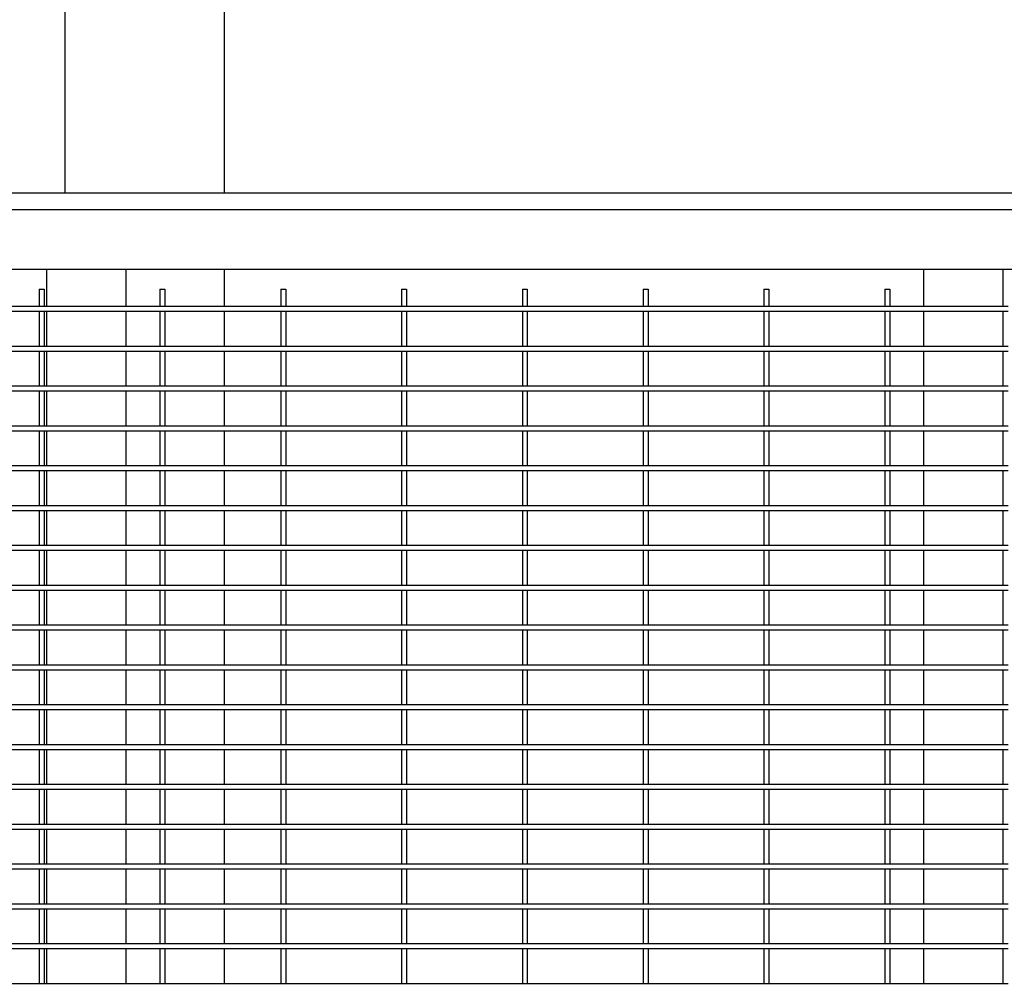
# Model space of a CAD drawing. Header units: inches. Extents: x 24 to 1128, y -94 to 748.
# Tile 502 of 546: x 646 to 671, y 541 to 565. Entities that reach past the tile are written whole.
import ezdxf

# ---------------------------------------------------------------- set-up
doc = ezdxf.new("R2010")
doc.units = ezdxf.units.IN
doc.header["$LTSCALE"] = 32
doc.header["$MEASUREMENT"] = 0
doc.layers.add('Dimension (ANSI)', color=7, linetype='Continuous', lineweight=25)
doc.layers.add('Visible (ANSI)', color=7, linetype='Continuous', lineweight=30)
doc.styles.add('Note Text (ANSI)', font='tahoma.ttf')
doc.dimstyles.new('Architectural (ANSI)', dxfattribs={"dimscale": 32, "dimtxt": 0.125, "dimasz": 0.098425, "dimexe": 0.125, "dimexo": 0.0625, "dimgap": 0.031496, "dimtad": 0, "dimtih": 1, "dimtoh": 1, "dimdec": 4, "dimrnd": 1e-08, "dimzin": 3, "dimdsep": 46, "dimlunit": 4, "dimtxsty": 'Note Text (ANSI)', "dimcen": 0.09, "dimdle": 0.393701, "dimclrd": 256, "dimclre": 256, "dimclrt": 256, "dimadec": 0, "dimazin": 3, "dimtfac": 0.96, "dimtofl": 0, "dimtmove": 0, "dimatfit": 3, "dimfxl": 1, "dimfrac": 2, "dimtolj": 1, "dimtzin": 12, "dimlwd": -1, "dimlwe": -1, "dimarcsym": 0})

# ---------------------------------------------------------------- blocks, each defined once
blk = doc.blocks.new('*D15')
at = {"layer": 'Defpoints', "color": 0, "transparency": 16777216}
for p in [(692.915, 562.239), (493.915, 496.383), (692.915, 464.957)]:
    blk.add_point(p, dxfattribs=at)
at = {"layer": 'Dimension (ANSI)', "transparency": 16777216}
for p, q in [((692.915, 560.239), (692.915, 460.957)), ((493.915, 494.383), (493.915, 460.957)), ((497.065, 464.957), (578.675, 464.957)), ((689.766, 464.957), (594.155, 464.957))]:
    blk.add_line(p, q, dxfattribs=at)
for points in [[(497.065, 465.481), (497.065, 464.432), (493.915, 464.957)], [(689.766, 465.481), (689.766, 464.432), (692.915, 464.957)]]:
    blk.add_solid(points, dxfattribs=at)
at = {"layer": 'Dimension (ANSI)', "transparency": 16777216, "insert": (579.683, 467.036), "char_height": 4, "attachment_point": 1, "style": 'Note Text (ANSI)'}
blk.add_mtext('\\A1;16\'-7"', dxfattribs=at)

msp = doc.modelspace()

# ---------------------------------------------------------------- linework, layer by layer
at = {"layer": 'Visible (ANSI)'}
for p, q in [((647.41529, 598.05891), (647.41529, 560.69882)), ((651.41529, 560.69882), (651.41529, 598.05891)), ((626.53529, 560.69882), (691.37529, 560.69882)), ((626.95529, 560.27882), (690.95529, 560.27882)), ((628.45529, 558.77882), (689.45529, 558.77882)), ((646.95529, 558.77882), (646.95529, 557.84132)), ((646.95529, 558.77882), (646.95529, 557.84132)), ((648.95529, 557.84132), (648.95529, 558.77882)), ((651.41529, 557.84132), (651.41529, 558.77882)), ((668.95529, 558.77882), (668.95529, 557.84132)), ((670.95529, 557.84132), (670.95529, 558.77882)), ((670.95529, 557.84132), (670.95529, 558.77882)), ((646.76779, 558.27882), (646.89279, 558.27882)), ((646.76779, 558.27882), (646.76779, 557.84132)), ((646.89279, 558.27882), (646.89279, 557.84132)), ((649.79904, 558.27882), (649.92404, 558.27882)), ((649.79904, 558.27882), (649.79904, 557.84132)), ((649.92404, 558.27882), (649.92404, 557.84132)), ((652.83029, 558.27882), (652.95529, 558.27882)), ((652.83029, 558.27882), (652.83029, 557.84132)), ((652.95529, 558.27882), (652.95529, 557.84132)), ((655.86154, 558.27882), (655.98654, 558.27882)), ((655.86154, 558.27882), (655.86154, 557.84132)), ((655.98654, 558.27882), (655.98654, 557.84132)), ((658.89279, 558.27882), (659.01779, 558.27882)), ((658.89279, 558.27882), (658.89279, 557.84132)), ((659.01779, 558.27882), (659.01779, 557.84132)), ((661.92404, 558.27882), (662.04904, 558.27882)), ((661.92404, 558.27882), (661.92404, 557.84132)), ((662.04904, 558.27882), (662.04904, 557.84132)), ((664.95529, 558.27882), (665.08029, 558.27882)), ((664.95529, 558.27882), (664.95529, 557.84132)), ((665.08029, 558.27882), (665.08029, 557.84132)), ((667.98654, 558.27882), (668.11154, 558.27882)), ((667.98654, 558.27882), (667.98654, 557.84132)), ((668.11154, 558.27882), (668.11154, 557.84132)), ((646.83029, 557.84132), (643.79904, 557.84132)), ((646.83029, 557.71632), (643.79904, 557.71632)), ((646.76779, 557.71632), (646.76779, 556.84132)), ((649.86154, 557.84132), (646.83029, 557.84132)), ((649.86154, 557.71632), (646.83029, 557.71632)), ((646.89279, 557.71632), (646.89279, 556.84132)), ((646.95529, 557.71632), (646.95529, 556.84132)), ((646.95529, 557.71632), (646.95529, 556.84132)), ((648.95529, 556.84132), (648.95529, 557.71632)), ((649.79904, 557.71632), (649.79904, 556.84132)), ((652.89279, 557.84132), (649.86154, 557.84132)), ((652.89279, 557.71632), (649.86154, 557.71632)), ((649.92404, 557.71632), (649.92404, 556.84132)), ((651.41529, 556.84132), (651.41529, 557.71632)), ((652.83029, 557.71632), (652.83029, 556.84132)), ((655.92404, 557.84132), (652.89279, 557.84132)), ((655.92404, 557.71632), (652.89279, 557.71632)), ((652.95529, 557.71632), (652.95529, 556.84132)), ((655.86154, 557.71632), (655.86154, 556.84132)), ((658.95529, 557.84132), (655.92404, 557.84132)), ((658.95529, 557.71632), (655.92404, 557.71632)), ((655.98654, 557.71632), (655.98654, 556.84132)), ((658.89279, 557.71632), (658.89279, 556.84132)), ((661.98654, 557.84132), (658.95529, 557.84132)), ((661.98654, 557.71632), (658.95529, 557.71632)), ((659.01779, 557.71632), (659.01779, 556.84132)), ((661.92404, 557.71632), (661.92404, 556.84132)), ((665.01779, 557.84132), (661.98654, 557.84132)), ((665.01779, 557.71632), (661.98654, 557.71632)), ((662.04904, 557.71632), (662.04904, 556.84132)), ((664.95529, 557.71632), (664.95529, 556.84132)), ((668.04904, 557.84132), (665.01779, 557.84132)), ((668.04904, 557.71632), (665.01779, 557.71632)), ((665.08029, 557.71632), (665.08029, 556.84132)), ((667.98654, 557.71632), (667.98654, 556.84132)), ((671.08029, 557.84132), (668.04904, 557.84132)), ((671.08029, 557.71632), (668.04904, 557.71632)), ((668.11154, 557.71632), (668.11154, 556.84132)), ((668.95529, 557.71632), (668.95529, 556.84132)), ((670.95529, 556.84132), (670.95529, 557.71632)), ((670.95529, 556.84132), (670.95529, 557.71632)), ((646.83029, 556.84132), (643.79904, 556.84132)), ((646.83029, 556.71632), (643.79904, 556.71632)), ((646.76779, 556.71632), (646.76779, 555.84132)), ((649.86154, 556.84132), (646.83029, 556.84132)), ((649.86154, 556.71632), (646.83029, 556.71632)), ((646.89279, 556.71632), (646.89279, 555.84132)), ((646.95529, 556.71632), (646.95529, 555.84132)), ((646.95529, 556.71632), (646.95529, 555.84132)), ((648.95529, 555.84132), (648.95529, 556.71632)), ((649.79904, 556.71632), (649.79904, 555.84132)), ((652.89279, 556.84132), (649.86154, 556.84132)), ((652.89279, 556.71632), (649.86154, 556.71632)), ((649.92404, 556.71632), (649.92404, 555.84132)), ((651.41529, 555.84132), (651.41529, 556.71632)), ((652.83029, 556.71632), (652.83029, 555.84132)), ((655.92404, 556.84132), (652.89279, 556.84132)), ((655.92404, 556.71632), (652.89279, 556.71632)), ((652.95529, 556.71632), (652.95529, 555.84132)), ((655.86154, 556.71632), (655.86154, 555.84132)), ((658.95529, 556.84132), (655.92404, 556.84132)), ((658.95529, 556.71632), (655.92404, 556.71632)), ((655.98654, 556.71632), (655.98654, 555.84132)), ((658.89279, 556.71632), (658.89279, 555.84132)), ((661.98654, 556.84132), (658.95529, 556.84132)), ((661.98654, 556.71632), (658.95529, 556.71632)), ((659.01779, 556.71632), (659.01779, 555.84132)), ((661.92404, 556.71632), (661.92404, 555.84132)), ((665.01779, 556.84132), (661.98654, 556.84132)), ((665.01779, 556.71632), (661.98654, 556.71632)), ((662.04904, 556.71632), (662.04904, 555.84132)), ((664.95529, 556.71632), (664.95529, 555.84132)), ((668.04904, 556.84132), (665.01779, 556.84132)), ((668.04904, 556.71632), (665.01779, 556.71632)), ((665.08029, 556.71632), (665.08029, 555.84132)), ((667.98654, 556.71632), (667.98654, 555.84132)), ((671.08029, 556.84132), (668.04904, 556.84132)), ((671.08029, 556.71632), (668.04904, 556.71632)), ((668.11154, 556.71632), (668.11154, 555.84132)), ((668.95529, 556.71632), (668.95529, 555.84132)), ((670.95529, 555.84132), (670.95529, 556.71632)), ((670.95529, 555.84132), (670.95529, 556.71632)), ((646.83029, 555.84132), (643.79904, 555.84132)), ((646.83029, 555.71632), (643.79904, 555.71632)), ((646.76779, 555.71632), (646.76779, 554.84132)), ((649.86154, 555.84132), (646.83029, 555.84132)), ((649.86154, 555.71632), (646.83029, 555.71632)), ((646.89279, 555.71632), (646.89279, 554.84132)), ((646.95529, 555.71632), (646.95529, 554.84132)), ((646.95529, 555.71632), (646.95529, 554.84132)), ((648.95529, 554.84132), (648.95529, 555.71632)), ((649.79904, 555.71632), (649.79904, 554.84132)), ((652.89279, 555.84132), (649.86154, 555.84132)), ((652.89279, 555.71632), (649.86154, 555.71632)), ((649.92404, 555.71632), (649.92404, 554.84132)), ((651.41529, 554.84132), (651.41529, 555.71632)), ((652.83029, 555.71632), (652.83029, 554.84132)), ((655.92404, 555.84132), (652.89279, 555.84132)), ((655.92404, 555.71632), (652.89279, 555.71632)), ((652.95529, 555.71632), (652.95529, 554.84132)), ((655.86154, 555.71632), (655.86154, 554.84132)), ((658.95529, 555.84132), (655.92404, 555.84132)), ((658.95529, 555.71632), (655.92404, 555.71632)), ((655.98654, 555.71632), (655.98654, 554.84132)), ((658.89279, 555.71632), (658.89279, 554.84132)), ((661.98654, 555.84132), (658.95529, 555.84132)), ((661.98654, 555.71632), (658.95529, 555.71632)), ((659.01779, 555.71632), (659.01779, 554.84132)), ((661.92404, 555.71632), (661.92404, 554.84132)), ((665.01779, 555.84132), (661.98654, 555.84132)), ((665.01779, 555.71632), (661.98654, 555.71632)), ((662.04904, 555.71632), (662.04904, 554.84132)), ((664.95529, 555.71632), (664.95529, 554.84132)), ((668.04904, 555.84132), (665.01779, 555.84132)), ((668.04904, 555.71632), (665.01779, 555.71632)), ((665.08029, 555.71632), (665.08029, 554.84132)), ((667.98654, 555.71632), (667.98654, 554.84132)), ((671.08029, 555.84132), (668.04904, 555.84132)), ((671.08029, 555.71632), (668.04904, 555.71632)), ((668.11154, 555.71632), (668.11154, 554.84132)), ((668.95529, 555.71632), (668.95529, 554.84132)), ((670.95529, 554.84132), (670.95529, 555.71632)), ((670.95529, 554.84132), (670.95529, 555.71632)), ((646.83029, 554.84132), (643.79904, 554.84132)), ((646.83029, 554.71632), (643.79904, 554.71632)), ((646.76779, 554.71632), (646.76779, 553.84132)), ((649.86154, 554.84132), (646.83029, 554.84132)), ((649.86154, 554.71632), (646.83029, 554.71632)), ((646.89279, 554.71632), (646.89279, 553.84132)), ((646.95529, 554.71632), (646.95529, 553.84132)), ((646.95529, 554.71632), (646.95529, 553.84132)), ((648.95529, 553.84132), (648.95529, 554.71632)), ((649.79904, 554.71632), (649.79904, 553.84132)), ((652.89279, 554.84132), (649.86154, 554.84132)), ((652.89279, 554.71632), (649.86154, 554.71632)), ((649.92404, 554.71632), (649.92404, 553.84132)), ((651.41529, 553.84132), (651.41529, 554.71632)), ((652.83029, 554.71632), (652.83029, 553.84132)), ((655.92404, 554.84132), (652.89279, 554.84132)), ((655.92404, 554.71632), (652.89279, 554.71632)), ((652.95529, 554.71632), (652.95529, 553.84132)), ((655.86154, 554.71632), (655.86154, 553.84132)), ((658.95529, 554.84132), (655.92404, 554.84132)), ((658.95529, 554.71632), (655.92404, 554.71632)), ((655.98654, 554.71632), (655.98654, 553.84132)), ((658.89279, 554.71632), (658.89279, 553.84132)), ((661.98654, 554.84132), (658.95529, 554.84132)), ((661.98654, 554.71632), (658.95529, 554.71632)), ((659.01779, 554.71632), (659.01779, 553.84132)), ((661.92404, 554.71632), (661.92404, 553.84132)), ((665.01779, 554.84132), (661.98654, 554.84132)), ((665.01779, 554.71632), (661.98654, 554.71632)), ((662.04904, 554.71632), (662.04904, 553.84132)), ((664.95529, 554.71632), (664.95529, 553.84132)), ((668.04904, 554.84132), (665.01779, 554.84132)), ((668.04904, 554.71632), (665.01779, 554.71632)), ((665.08029, 554.71632), (665.08029, 553.84132)), ((667.98654, 554.71632), (667.98654, 553.84132)), ((671.08029, 554.84132), (668.04904, 554.84132)), ((671.08029, 554.71632), (668.04904, 554.71632)), ((668.11154, 554.71632), (668.11154, 553.84132)), ((668.95529, 554.71632), (668.95529, 553.84132)), ((670.95529, 553.84132), (670.95529, 554.71632)), ((670.95529, 553.84132), (670.95529, 554.71632)), ((646.83029, 553.84132), (643.79904, 553.84132)), ((646.83029, 553.71632), (643.79904, 553.71632)), ((646.76779, 553.71632), (646.76779, 552.84132)), ((649.86154, 553.84132), (646.83029, 553.84132)), ((649.86154, 553.71632), (646.83029, 553.71632)), ((646.89279, 553.71632), (646.89279, 552.84132)), ((646.95529, 553.71632), (646.95529, 552.84132)), ((646.95529, 553.71632), (646.95529, 552.84132)), ((648.95529, 552.84132), (648.95529, 553.71632)), ((649.79904, 553.71632), (649.79904, 552.84132)), ((652.89279, 553.84132), (649.86154, 553.84132)), ((652.89279, 553.71632), (649.86154, 553.71632)), ((649.92404, 553.71632), (649.92404, 552.84132)), ((651.41529, 552.84132), (651.41529, 553.71632)), ((652.83029, 553.71632), (652.83029, 552.84132)), ((655.92404, 553.84132), (652.89279, 553.84132)), ((655.92404, 553.71632), (652.89279, 553.71632)), ((652.95529, 553.71632), (652.95529, 552.84132)), ((655.86154, 553.71632), (655.86154, 552.84132)), ((658.95529, 553.84132), (655.92404, 553.84132)), ((658.95529, 553.71632), (655.92404, 553.71632)), ((655.98654, 553.71632), (655.98654, 552.84132)), ((658.89279, 553.71632), (658.89279, 552.84132)), ((661.98654, 553.84132), (658.95529, 553.84132)), ((661.98654, 553.71632), (658.95529, 553.71632)), ((659.01779, 553.71632), (659.01779, 552.84132)), ((661.92404, 553.71632), (661.92404, 552.84132)), ((665.01779, 553.84132), (661.98654, 553.84132)), ((665.01779, 553.71632), (661.98654, 553.71632)), ((662.04904, 553.71632), (662.04904, 552.84132)), ((664.95529, 553.71632), (664.95529, 552.84132)), ((668.04904, 553.84132), (665.01779, 553.84132)), ((668.04904, 553.71632), (665.01779, 553.71632)), ((665.08029, 553.71632), (665.08029, 552.84132)), ((667.98654, 553.71632), (667.98654, 552.84132)), ((671.08029, 553.84132), (668.04904, 553.84132)), ((671.08029, 553.71632), (668.04904, 553.71632)), ((668.11154, 553.71632), (668.11154, 552.84132)), ((668.95529, 553.71632), (668.95529, 552.84132)), ((670.95529, 552.84132), (670.95529, 553.71632)), ((670.95529, 552.84132), (670.95529, 553.71632)), ((646.83029, 552.84132), (643.79904, 552.84132)), ((646.83029, 552.71632), (643.79904, 552.71632)), ((646.76779, 552.71632), (646.76779, 551.84132)), ((649.86154, 552.84132), (646.83029, 552.84132)), ((649.86154, 552.71632), (646.83029, 552.71632)), ((646.89279, 552.71632), (646.89279, 551.84132)), ((646.95529, 552.71632), (646.95529, 551.84132)), ((646.95529, 552.71632), (646.95529, 551.84132)), ((648.95529, 551.84132), (648.95529, 552.71632)), ((649.79904, 552.71632), (649.79904, 551.84132)), ((652.89279, 552.84132), (649.86154, 552.84132)), ((652.89279, 552.71632), (649.86154, 552.71632)), ((649.92404, 552.71632), (649.92404, 551.84132)), ((651.41529, 551.84132), (651.41529, 552.71632)), ((652.83029, 552.71632), (652.83029, 551.84132)), ((655.92404, 552.84132), (652.89279, 552.84132)), ((655.92404, 552.71632), (652.89279, 552.71632)), ((652.95529, 552.71632), (652.95529, 551.84132)), ((655.86154, 552.71632), (655.86154, 551.84132)), ((658.95529, 552.84132), (655.92404, 552.84132)), ((658.95529, 552.71632), (655.92404, 552.71632)), ((655.98654, 552.71632), (655.98654, 551.84132)), ((658.89279, 552.71632), (658.89279, 551.84132)), ((661.98654, 552.84132), (658.95529, 552.84132)), ((661.98654, 552.71632), (658.95529, 552.71632)), ((659.01779, 552.71632), (659.01779, 551.84132)), ((661.92404, 552.71632), (661.92404, 551.84132)), ((665.01779, 552.84132), (661.98654, 552.84132)), ((665.01779, 552.71632), (661.98654, 552.71632)), ((662.04904, 552.71632), (662.04904, 551.84132)), ((664.95529, 552.71632), (664.95529, 551.84132)), ((668.04904, 552.84132), (665.01779, 552.84132)), ((668.04904, 552.71632), (665.01779, 552.71632)), ((665.08029, 552.71632), (665.08029, 551.84132)), ((667.98654, 552.71632), (667.98654, 551.84132)), ((671.08029, 552.84132), (668.04904, 552.84132)), ((671.08029, 552.71632), (668.04904, 552.71632)), ((668.11154, 552.71632), (668.11154, 551.84132)), ((668.95529, 552.71632), (668.95529, 551.84132)), ((670.95529, 551.84132), (670.95529, 552.71632)), ((670.95529, 551.84132), (670.95529, 552.71632)), ((646.83029, 551.84132), (643.79904, 551.84132)), ((646.83029, 551.71632), (643.79904, 551.71632)), ((646.76779, 551.71632), (646.76779, 550.84132)), ((649.86154, 551.84132), (646.83029, 551.84132)), ((649.86154, 551.71632), (646.83029, 551.71632)), ((646.89279, 551.71632), (646.89279, 550.84132)), ((646.95529, 551.71632), (646.95529, 550.84132)), ((646.95529, 551.71632), (646.95529, 550.84132)), ((648.95529, 550.84132), (648.95529, 551.71632)), ((649.79904, 551.71632), (649.79904, 550.84132)), ((652.89279, 551.84132), (649.86154, 551.84132)), ((652.89279, 551.71632), (649.86154, 551.71632)), ((649.92404, 551.71632), (649.92404, 550.84132)), ((651.41529, 550.84132), (651.41529, 551.71632)), ((652.83029, 551.71632), (652.83029, 550.84132)), ((655.92404, 551.84132), (652.89279, 551.84132)), ((655.92404, 551.71632), (652.89279, 551.71632)), ((652.95529, 551.71632), (652.95529, 550.84132)), ((655.86154, 551.71632), (655.86154, 550.84132)), ((658.95529, 551.84132), (655.92404, 551.84132)), ((658.95529, 551.71632), (655.92404, 551.71632)), ((655.98654, 551.71632), (655.98654, 550.84132)), ((658.89279, 551.71632), (658.89279, 550.84132)), ((661.98654, 551.84132), (658.95529, 551.84132)), ((661.98654, 551.71632), (658.95529, 551.71632)), ((659.01779, 551.71632), (659.01779, 550.84132)), ((661.92404, 551.71632), (661.92404, 550.84132)), ((665.01779, 551.84132), (661.98654, 551.84132)), ((665.01779, 551.71632), (661.98654, 551.71632)), ((662.04904, 551.71632), (662.04904, 550.84132)), ((664.95529, 551.71632), (664.95529, 550.84132)), ((668.04904, 551.84132), (665.01779, 551.84132)), ((668.04904, 551.71632), (665.01779, 551.71632)), ((665.08029, 551.71632), (665.08029, 550.84132)), ((667.98654, 551.71632), (667.98654, 550.84132)), ((671.08029, 551.84132), (668.04904, 551.84132)), ((671.08029, 551.71632), (668.04904, 551.71632)), ((668.11154, 551.71632), (668.11154, 550.84132)), ((668.95529, 551.71632), (668.95529, 550.84132)), ((670.95529, 550.84132), (670.95529, 551.71632)), ((670.95529, 550.84132), (670.95529, 551.71632)), ((646.83029, 550.84132), (643.79904, 550.84132)), ((646.83029, 550.71632), (643.79904, 550.71632)), ((646.76779, 550.71632), (646.76779, 549.84132)), ((649.86154, 550.84132), (646.83029, 550.84132)), ((649.86154, 550.71632), (646.83029, 550.71632)), ((646.89279, 550.71632), (646.89279, 549.84132)), ((646.95529, 550.71632), (646.95529, 549.84132)), ((646.95529, 550.71632), (646.95529, 549.84132)), ((648.95529, 549.84132), (648.95529, 550.71632)), ((649.79904, 550.71632), (649.79904, 549.84132)), ((652.89279, 550.84132), (649.86154, 550.84132)), ((652.89279, 550.71632), (649.86154, 550.71632)), ((649.92404, 550.71632), (649.92404, 549.84132)), ((651.41529, 549.84132), (651.41529, 550.71632)), ((652.83029, 550.71632), (652.83029, 549.84132)), ((655.92404, 550.84132), (652.89279, 550.84132)), ((655.92404, 550.71632), (652.89279, 550.71632)), ((652.95529, 550.71632), (652.95529, 549.84132)), ((655.86154, 550.71632), (655.86154, 549.84132)), ((658.95529, 550.84132), (655.92404, 550.84132)), ((658.95529, 550.71632), (655.92404, 550.71632)), ((655.98654, 550.71632), (655.98654, 549.84132)), ((658.89279, 550.71632), (658.89279, 549.84132)), ((661.98654, 550.84132), (658.95529, 550.84132)), ((661.98654, 550.71632), (658.95529, 550.71632)), ((659.01779, 550.71632), (659.01779, 549.84132)), ((661.92404, 550.71632), (661.92404, 549.84132)), ((665.01779, 550.84132), (661.98654, 550.84132)), ((665.01779, 550.71632), (661.98654, 550.71632)), ((662.04904, 550.71632), (662.04904, 549.84132)), ((664.95529, 550.71632), (664.95529, 549.84132)), ((668.04904, 550.84132), (665.01779, 550.84132)), ((668.04904, 550.71632), (665.01779, 550.71632)), ((665.08029, 550.71632), (665.08029, 549.84132)), ((667.98654, 550.71632), (667.98654, 549.84132)), ((671.08029, 550.84132), (668.04904, 550.84132)), ((671.08029, 550.71632), (668.04904, 550.71632)), ((668.11154, 550.71632), (668.11154, 549.84132)), ((668.95529, 550.71632), (668.95529, 549.84132)), ((670.95529, 549.84132), (670.95529, 550.71632)), ((670.95529, 549.84132), (670.95529, 550.71632)), ((646.83029, 549.84132), (643.79904, 549.84132)), ((649.86154, 549.84132), (646.83029, 549.84132)), ((652.89279, 549.84132), (649.86154, 549.84132)), ((655.92404, 549.84132), (652.89279, 549.84132)), ((658.95529, 549.84132), (655.92404, 549.84132)), ((661.98654, 549.84132), (658.95529, 549.84132)), ((665.01779, 549.84132), (661.98654, 549.84132)), ((668.04904, 549.84132), (665.01779, 549.84132)), ((671.08029, 549.84132), (668.04904, 549.84132)), ((646.83029, 549.71632), (643.79904, 549.71632)), ((646.76779, 549.71632), (646.76779, 548.84132)), ((649.86154, 549.71632), (646.83029, 549.71632)), ((646.89279, 549.71632), (646.89279, 548.84132)), ((646.95529, 549.71632), (646.95529, 548.84132)), ((646.95529, 549.71632), (646.95529, 548.84132)), ((648.95529, 548.84132), (648.95529, 549.71632)), ((649.79904, 549.71632), (649.79904, 548.84132)), ((652.89279, 549.71632), (649.86154, 549.71632)), ((649.92404, 549.71632), (649.92404, 548.84132)), ((651.41529, 548.84132), (651.41529, 549.71632)), ((652.83029, 549.71632), (652.83029, 548.84132)), ((655.92404, 549.71632), (652.89279, 549.71632)), ((652.95529, 549.71632), (652.95529, 548.84132)), ((655.86154, 549.71632), (655.86154, 548.84132)), ((658.95529, 549.71632), (655.92404, 549.71632)), ((655.98654, 549.71632), (655.98654, 548.84132)), ((658.89279, 549.71632), (658.89279, 548.84132)), ((661.98654, 549.71632), (658.95529, 549.71632)), ((659.01779, 549.71632), (659.01779, 548.84132)), ((661.92404, 549.71632), (661.92404, 548.84132)), ((665.01779, 549.71632), (661.98654, 549.71632)), ((662.04904, 549.71632), (662.04904, 548.84132)), ((664.95529, 549.71632), (664.95529, 548.84132)), ((668.04904, 549.71632), (665.01779, 549.71632)), ((665.08029, 549.71632), (665.08029, 548.84132)), ((667.98654, 549.71632), (667.98654, 548.84132)), ((671.08029, 549.71632), (668.04904, 549.71632)), ((668.11154, 549.71632), (668.11154, 548.84132)), ((668.95529, 549.71632), (668.95529, 548.84132)), ((670.95529, 548.84132), (670.95529, 549.71632)), ((670.95529, 548.84132), (670.95529, 549.71632)), ((646.83029, 548.84132), (643.79904, 548.84132)), ((649.86154, 548.84132), (646.83029, 548.84132)), ((652.89279, 548.84132), (649.86154, 548.84132)), ((655.92404, 548.84132), (652.89279, 548.84132)), ((658.95529, 548.84132), (655.92404, 548.84132)), ((661.98654, 548.84132), (658.95529, 548.84132)), ((665.01779, 548.84132), (661.98654, 548.84132)), ((668.04904, 548.84132), (665.01779, 548.84132)), ((671.08029, 548.84132), (668.04904, 548.84132)), ((646.83029, 548.71632), (643.79904, 548.71632)), ((646.76779, 548.71632), (646.76779, 547.84132)), ((649.86154, 548.71632), (646.83029, 548.71632)), ((646.89279, 548.71632), (646.89279, 547.84132)), ((646.95529, 548.71632), (646.95529, 547.84132)), ((646.95529, 548.71632), (646.95529, 547.84132)), ((648.95529, 547.84132), (648.95529, 548.71632)), ((649.79904, 548.71632), (649.79904, 547.84132)), ((652.89279, 548.71632), (649.86154, 548.71632)), ((649.92404, 548.71632), (649.92404, 547.84132)), ((651.41529, 547.84132), (651.41529, 548.71632)), ((652.83029, 548.71632), (652.83029, 547.84132)), ((655.92404, 548.71632), (652.89279, 548.71632)), ((652.95529, 548.71632), (652.95529, 547.84132)), ((655.86154, 548.71632), (655.86154, 547.84132)), ((658.95529, 548.71632), (655.92404, 548.71632)), ((655.98654, 548.71632), (655.98654, 547.84132)), ((658.89279, 548.71632), (658.89279, 547.84132)), ((661.98654, 548.71632), (658.95529, 548.71632)), ((659.01779, 548.71632), (659.01779, 547.84132)), ((661.92404, 548.71632), (661.92404, 547.84132)), ((665.01779, 548.71632), (661.98654, 548.71632)), ((662.04904, 548.71632), (662.04904, 547.84132)), ((664.95529, 548.71632), (664.95529, 547.84132)), ((668.04904, 548.71632), (665.01779, 548.71632)), ((665.08029, 548.71632), (665.08029, 547.84132)), ((667.98654, 548.71632), (667.98654, 547.84132)), ((671.08029, 548.71632), (668.04904, 548.71632)), ((668.11154, 548.71632), (668.11154, 547.84132)), ((668.95529, 548.71632), (668.95529, 547.84132)), ((670.95529, 547.84132), (670.95529, 548.71632)), ((670.95529, 547.84132), (670.95529, 548.71632)), ((646.83029, 547.84132), (643.79904, 547.84132)), ((649.86154, 547.84132), (646.83029, 547.84132)), ((652.89279, 547.84132), (649.86154, 547.84132)), ((655.92404, 547.84132), (652.89279, 547.84132)), ((658.95529, 547.84132), (655.92404, 547.84132)), ((661.98654, 547.84132), (658.95529, 547.84132)), ((665.01779, 547.84132), (661.98654, 547.84132)), ((668.04904, 547.84132), (665.01779, 547.84132)), ((671.08029, 547.84132), (668.04904, 547.84132)), ((646.83029, 547.71632), (643.79904, 547.71632)), ((646.76779, 547.71632), (646.76779, 546.84132)), ((649.86154, 547.71632), (646.83029, 547.71632)), ((646.89279, 547.71632), (646.89279, 546.84132)), ((646.95529, 547.71632), (646.95529, 546.84132)), ((646.95529, 547.71632), (646.95529, 546.84132)), ((648.95529, 546.84132), (648.95529, 547.71632)), ((649.79904, 547.71632), (649.79904, 546.84132)), ((652.89279, 547.71632), (649.86154, 547.71632)), ((649.92404, 547.71632), (649.92404, 546.84132)), ((651.41529, 546.84132), (651.41529, 547.71632)), ((652.83029, 547.71632), (652.83029, 546.84132)), ((655.92404, 547.71632), (652.89279, 547.71632)), ((652.95529, 547.71632), (652.95529, 546.84132)), ((655.86154, 547.71632), (655.86154, 546.84132)), ((658.95529, 547.71632), (655.92404, 547.71632)), ((655.98654, 547.71632), (655.98654, 546.84132)), ((658.89279, 547.71632), (658.89279, 546.84132)), ((661.98654, 547.71632), (658.95529, 547.71632)), ((659.01779, 547.71632), (659.01779, 546.84132)), ((661.92404, 547.71632), (661.92404, 546.84132)), ((665.01779, 547.71632), (661.98654, 547.71632)), ((662.04904, 547.71632), (662.04904, 546.84132)), ((664.95529, 547.71632), (664.95529, 546.84132)), ((668.04904, 547.71632), (665.01779, 547.71632)), ((665.08029, 547.71632), (665.08029, 546.84132)), ((667.98654, 547.71632), (667.98654, 546.84132)), ((671.08029, 547.71632), (668.04904, 547.71632)), ((668.11154, 547.71632), (668.11154, 546.84132)), ((668.95529, 547.71632), (668.95529, 546.84132)), ((670.95529, 546.84132), (670.95529, 547.71632)), ((670.95529, 546.84132), (670.95529, 547.71632)), ((646.83029, 546.84132), (643.79904, 546.84132)), ((649.86154, 546.84132), (646.83029, 546.84132)), ((652.89279, 546.84132), (649.86154, 546.84132)), ((655.92404, 546.84132), (652.89279, 546.84132)), ((658.95529, 546.84132), (655.92404, 546.84132)), ((661.98654, 546.84132), (658.95529, 546.84132)), ((665.01779, 546.84132), (661.98654, 546.84132)), ((668.04904, 546.84132), (665.01779, 546.84132)), ((671.08029, 546.84132), (668.04904, 546.84132)), ((646.83029, 546.71632), (643.79904, 546.71632)), ((646.76779, 546.71632), (646.76779, 545.84132)), ((649.86154, 546.71632), (646.83029, 546.71632)), ((646.89279, 546.71632), (646.89279, 545.84132)), ((646.95529, 546.71632), (646.95529, 545.84132)), ((646.95529, 546.71632), (646.95529, 545.84132)), ((648.95529, 545.84132), (648.95529, 546.71632)), ((649.79904, 546.71632), (649.79904, 545.84132)), ((652.89279, 546.71632), (649.86154, 546.71632)), ((649.92404, 546.71632), (649.92404, 545.84132)), ((651.41529, 545.84132), (651.41529, 546.71632)), ((652.83029, 546.71632), (652.83029, 545.84132)), ((655.92404, 546.71632), (652.89279, 546.71632)), ((652.95529, 546.71632), (652.95529, 545.84132)), ((655.86154, 546.71632), (655.86154, 545.84132)), ((658.95529, 546.71632), (655.92404, 546.71632)), ((655.98654, 546.71632), (655.98654, 545.84132)), ((658.89279, 546.71632), (658.89279, 545.84132)), ((661.98654, 546.71632), (658.95529, 546.71632)), ((659.01779, 546.71632), (659.01779, 545.84132)), ((661.92404, 546.71632), (661.92404, 545.84132)), ((665.01779, 546.71632), (661.98654, 546.71632)), ((662.04904, 546.71632), (662.04904, 545.84132)), ((664.95529, 546.71632), (664.95529, 545.84132)), ((668.04904, 546.71632), (665.01779, 546.71632)), ((665.08029, 546.71632), (665.08029, 545.84132)), ((667.98654, 546.71632), (667.98654, 545.84132)), ((671.08029, 546.71632), (668.04904, 546.71632)), ((668.11154, 546.71632), (668.11154, 545.84132)), ((668.95529, 546.71632), (668.95529, 545.84132)), ((670.95529, 545.84132), (670.95529, 546.71632)), ((670.95529, 545.84132), (670.95529, 546.71632)), ((646.83029, 545.84132), (643.79904, 545.84132)), ((649.86154, 545.84132), (646.83029, 545.84132)), ((652.89279, 545.84132), (649.86154, 545.84132)), ((655.92404, 545.84132), (652.89279, 545.84132)), ((658.95529, 545.84132), (655.92404, 545.84132)), ((661.98654, 545.84132), (658.95529, 545.84132)), ((665.01779, 545.84132), (661.98654, 545.84132)), ((668.04904, 545.84132), (665.01779, 545.84132)), ((671.08029, 545.84132), (668.04904, 545.84132)), ((646.83029, 545.71632), (643.79904, 545.71632)), ((646.76779, 545.71632), (646.76779, 544.84132)), ((649.86154, 545.71632), (646.83029, 545.71632)), ((646.89279, 545.71632), (646.89279, 544.84132)), ((646.95529, 545.71632), (646.95529, 544.84132)), ((646.95529, 545.71632), (646.95529, 544.84132)), ((648.95529, 544.84132), (648.95529, 545.71632)), ((649.79904, 545.71632), (649.79904, 544.84132)), ((652.89279, 545.71632), (649.86154, 545.71632)), ((649.92404, 545.71632), (649.92404, 544.84132)), ((651.41529, 544.84132), (651.41529, 545.71632)), ((652.83029, 545.71632), (652.83029, 544.84132)), ((655.92404, 545.71632), (652.89279, 545.71632)), ((652.95529, 545.71632), (652.95529, 544.84132)), ((655.86154, 545.71632), (655.86154, 544.84132)), ((658.95529, 545.71632), (655.92404, 545.71632)), ((655.98654, 545.71632), (655.98654, 544.84132)), ((658.89279, 545.71632), (658.89279, 544.84132)), ((661.98654, 545.71632), (658.95529, 545.71632)), ((659.01779, 545.71632), (659.01779, 544.84132)), ((661.92404, 545.71632), (661.92404, 544.84132)), ((665.01779, 545.71632), (661.98654, 545.71632)), ((662.04904, 545.71632), (662.04904, 544.84132)), ((664.95529, 545.71632), (664.95529, 544.84132)), ((668.04904, 545.71632), (665.01779, 545.71632)), ((665.08029, 545.71632), (665.08029, 544.84132)), ((667.98654, 545.71632), (667.98654, 544.84132)), ((671.08029, 545.71632), (668.04904, 545.71632)), ((668.11154, 545.71632), (668.11154, 544.84132)), ((668.95529, 545.71632), (668.95529, 544.84132)), ((670.95529, 544.84132), (670.95529, 545.71632)), ((670.95529, 544.84132), (670.95529, 545.71632)), ((646.83029, 544.84132), (643.79904, 544.84132)), ((649.86154, 544.84132), (646.83029, 544.84132)), ((652.89279, 544.84132), (649.86154, 544.84132)), ((655.92404, 544.84132), (652.89279, 544.84132)), ((658.95529, 544.84132), (655.92404, 544.84132)), ((661.98654, 544.84132), (658.95529, 544.84132)), ((665.01779, 544.84132), (661.98654, 544.84132)), ((668.04904, 544.84132), (665.01779, 544.84132)), ((671.08029, 544.84132), (668.04904, 544.84132)), ((646.83029, 544.71632), (643.79904, 544.71632)), ((646.76779, 544.71632), (646.76779, 543.84132)), ((649.86154, 544.71632), (646.83029, 544.71632)), ((646.89279, 544.71632), (646.89279, 543.84132)), ((646.95529, 544.71632), (646.95529, 543.84132)), ((646.95529, 544.71632), (646.95529, 543.84132)), ((648.95529, 543.84132), (648.95529, 544.71632)), ((649.79904, 544.71632), (649.79904, 543.84132)), ((652.89279, 544.71632), (649.86154, 544.71632)), ((649.92404, 544.71632), (649.92404, 543.84132)), ((651.41529, 543.84132), (651.41529, 544.71632)), ((652.83029, 544.71632), (652.83029, 543.84132)), ((655.92404, 544.71632), (652.89279, 544.71632)), ((652.95529, 544.71632), (652.95529, 543.84132)), ((655.86154, 544.71632), (655.86154, 543.84132)), ((658.95529, 544.71632), (655.92404, 544.71632)), ((655.98654, 544.71632), (655.98654, 543.84132)), ((658.89279, 544.71632), (658.89279, 543.84132)), ((661.98654, 544.71632), (658.95529, 544.71632)), ((659.01779, 544.71632), (659.01779, 543.84132)), ((661.92404, 544.71632), (661.92404, 543.84132)), ((665.01779, 544.71632), (661.98654, 544.71632)), ((662.04904, 544.71632), (662.04904, 543.84132)), ((664.95529, 544.71632), (664.95529, 543.84132)), ((668.04904, 544.71632), (665.01779, 544.71632)), ((665.08029, 544.71632), (665.08029, 543.84132)), ((667.98654, 544.71632), (667.98654, 543.84132)), ((671.08029, 544.71632), (668.04904, 544.71632)), ((668.11154, 544.71632), (668.11154, 543.84132)), ((668.95529, 544.71632), (668.95529, 543.84132)), ((670.95529, 543.84132), (670.95529, 544.71632)), ((670.95529, 543.84132), (670.95529, 544.71632)), ((646.83029, 543.84132), (643.79904, 543.84132)), ((649.86154, 543.84132), (646.83029, 543.84132)), ((652.89279, 543.84132), (649.86154, 543.84132)), ((655.92404, 543.84132), (652.89279, 543.84132)), ((658.95529, 543.84132), (655.92404, 543.84132)), ((661.98654, 543.84132), (658.95529, 543.84132)), ((665.01779, 543.84132), (661.98654, 543.84132)), ((668.04904, 543.84132), (665.01779, 543.84132)), ((671.08029, 543.84132), (668.04904, 543.84132)), ((646.83029, 543.71632), (643.79904, 543.71632)), ((646.76779, 543.71632), (646.76779, 542.84132)), ((649.86154, 543.71632), (646.83029, 543.71632)), ((646.89279, 543.71632), (646.89279, 542.84132)), ((646.95529, 543.71632), (646.95529, 542.84132)), ((646.95529, 543.71632), (646.95529, 542.84132)), ((648.95529, 542.84132), (648.95529, 543.71632)), ((649.79904, 543.71632), (649.79904, 542.84132)), ((652.89279, 543.71632), (649.86154, 543.71632)), ((649.92404, 543.71632), (649.92404, 542.84132)), ((651.41529, 542.84132), (651.41529, 543.71632)), ((652.83029, 543.71632), (652.83029, 542.84132)), ((655.92404, 543.71632), (652.89279, 543.71632)), ((652.95529, 543.71632), (652.95529, 542.84132)), ((655.86154, 543.71632), (655.86154, 542.84132)), ((658.95529, 543.71632), (655.92404, 543.71632)), ((655.98654, 543.71632), (655.98654, 542.84132)), ((658.89279, 543.71632), (658.89279, 542.84132)), ((661.98654, 543.71632), (658.95529, 543.71632)), ((659.01779, 543.71632), (659.01779, 542.84132)), ((661.92404, 543.71632), (661.92404, 542.84132)), ((665.01779, 543.71632), (661.98654, 543.71632)), ((662.04904, 543.71632), (662.04904, 542.84132)), ((664.95529, 543.71632), (664.95529, 542.84132)), ((668.04904, 543.71632), (665.01779, 543.71632)), ((665.08029, 543.71632), (665.08029, 542.84132)), ((667.98654, 543.71632), (667.98654, 542.84132)), ((671.08029, 543.71632), (668.04904, 543.71632)), ((668.11154, 543.71632), (668.11154, 542.84132)), ((668.95529, 543.71632), (668.95529, 542.84132)), ((670.95529, 542.84132), (670.95529, 543.71632)), ((670.95529, 542.84132), (670.95529, 543.71632)), ((646.83029, 542.84132), (643.79904, 542.84132)), ((649.86154, 542.84132), (646.83029, 542.84132)), ((652.89279, 542.84132), (649.86154, 542.84132)), ((655.92404, 542.84132), (652.89279, 542.84132)), ((658.95529, 542.84132), (655.92404, 542.84132)), ((661.98654, 542.84132), (658.95529, 542.84132)), ((665.01779, 542.84132), (661.98654, 542.84132)), ((668.04904, 542.84132), (665.01779, 542.84132)), ((671.08029, 542.84132), (668.04904, 542.84132)), ((646.83029, 542.71632), (643.79904, 542.71632)), ((646.76779, 542.71632), (646.76779, 541.84132)), ((649.86154, 542.71632), (646.83029, 542.71632)), ((646.89279, 542.71632), (646.89279, 541.84132)), ((646.95529, 542.71632), (646.95529, 541.84132)), ((646.95529, 542.71632), (646.95529, 541.84132)), ((648.95529, 541.84132), (648.95529, 542.71632)), ((649.79904, 542.71632), (649.79904, 541.84132)), ((652.89279, 542.71632), (649.86154, 542.71632)), ((649.92404, 542.71632), (649.92404, 541.84132)), ((651.41529, 541.84132), (651.41529, 542.71632)), ((652.83029, 542.71632), (652.83029, 541.84132)), ((655.92404, 542.71632), (652.89279, 542.71632)), ((652.95529, 542.71632), (652.95529, 541.84132)), ((655.86154, 542.71632), (655.86154, 541.84132)), ((658.95529, 542.71632), (655.92404, 542.71632)), ((655.98654, 542.71632), (655.98654, 541.84132)), ((658.89279, 542.71632), (658.89279, 541.84132)), ((661.98654, 542.71632), (658.95529, 542.71632)), ((659.01779, 542.71632), (659.01779, 541.84132)), ((661.92404, 542.71632), (661.92404, 541.84132)), ((665.01779, 542.71632), (661.98654, 542.71632)), ((662.04904, 542.71632), (662.04904, 541.84132)), ((664.95529, 542.71632), (664.95529, 541.84132)), ((668.04904, 542.71632), (665.01779, 542.71632)), ((665.08029, 542.71632), (665.08029, 541.84132)), ((667.98654, 542.71632), (667.98654, 541.84132)), ((671.08029, 542.71632), (668.04904, 542.71632)), ((668.11154, 542.71632), (668.11154, 541.84132)), ((668.95529, 542.71632), (668.95529, 541.84132)), ((670.95529, 541.84132), (670.95529, 542.71632)), ((670.95529, 541.84132), (670.95529, 542.71632)), ((646.83029, 541.84132), (643.79904, 541.84132)), ((649.86154, 541.84132), (646.83029, 541.84132)), ((652.89279, 541.84132), (649.86154, 541.84132)), ((655.92404, 541.84132), (652.89279, 541.84132)), ((658.95529, 541.84132), (655.92404, 541.84132)), ((661.98654, 541.84132), (658.95529, 541.84132)), ((665.01779, 541.84132), (661.98654, 541.84132)), ((668.04904, 541.84132), (665.01779, 541.84132)), ((671.08029, 541.84132), (668.04904, 541.84132)), ((646.83029, 541.71632), (643.79904, 541.71632)), ((646.76779, 541.71632), (646.76779, 540.84132)), ((649.86154, 541.71632), (646.83029, 541.71632)), ((646.89279, 541.71632), (646.89279, 540.84132)), ((646.95529, 541.71632), (646.95529, 540.84132)), ((646.95529, 541.71632), (646.95529, 540.84132)), ((648.95529, 540.84132), (648.95529, 541.71632)), ((649.79904, 541.71632), (649.79904, 540.84132)), ((652.89279, 541.71632), (649.86154, 541.71632)), ((649.92404, 541.71632), (649.92404, 540.84132)), ((651.41529, 540.84132), (651.41529, 541.71632)), ((652.83029, 541.71632), (652.83029, 540.84132)), ((655.92404, 541.71632), (652.89279, 541.71632)), ((652.95529, 541.71632), (652.95529, 540.84132)), ((655.86154, 541.71632), (655.86154, 540.84132)), ((658.95529, 541.71632), (655.92404, 541.71632)), ((655.98654, 541.71632), (655.98654, 540.84132)), ((658.89279, 541.71632), (658.89279, 540.84132)), ((661.98654, 541.71632), (658.95529, 541.71632)), ((659.01779, 541.71632), (659.01779, 540.84132)), ((661.92404, 541.71632), (661.92404, 540.84132)), ((665.01779, 541.71632), (661.98654, 541.71632)), ((662.04904, 541.71632), (662.04904, 540.84132)), ((664.95529, 541.71632), (664.95529, 540.84132)), ((668.04904, 541.71632), (665.01779, 541.71632)), ((665.08029, 541.71632), (665.08029, 540.84132)), ((667.98654, 541.71632), (667.98654, 540.84132)), ((671.08029, 541.71632), (668.04904, 541.71632)), ((668.11154, 541.71632), (668.11154, 540.84132)), ((668.95529, 541.71632), (668.95529, 540.84132)), ((670.95529, 540.84132), (670.95529, 541.71632)), ((670.95529, 540.84132), (670.95529, 541.71632)), ((646.83029, 540.84132), (643.79904, 540.84132)), ((649.86154, 540.84132), (646.83029, 540.84132)), ((652.89279, 540.84132), (649.86154, 540.84132)), ((655.92404, 540.84132), (652.89279, 540.84132)), ((658.95529, 540.84132), (655.92404, 540.84132)), ((661.98654, 540.84132), (658.95529, 540.84132)), ((665.01779, 540.84132), (661.98654, 540.84132)), ((668.04904, 540.84132), (665.01779, 540.84132)), ((671.08029, 540.84132), (668.04904, 540.84132))]:
    msp.add_line(p, q, dxfattribs=at)

# ---------------------------------------------------------------- dimensions: what is measured, and where the dimension line sits
at = {"layer": 'Dimension (ANSI)'}
dim = msp.add_linear_dim(base=(692.91529, 464.95655), p1=(493.91529, 496.38341), p2=(692.91529, 562.23882), dimstyle='Architectural (ANSI)', override={"dimgap": 0.031496, "dimtih": 0, "dimtoh": 0, "dimdec": 4, "dimlfac": 1, "dimtol": 0, "dimlim": 0, "dimtp": 0, "dimtm": 0, "dimtdec": 2, "dimatfit": 1}, dxfattribs=at)
dim.commit()
dim.dimension.update_dxf_attribs({"geometry": '*D15', "text_midpoint": (586.41529, 464.95655), "dimtype": 160})

doc.saveas('drawing.dxf')
